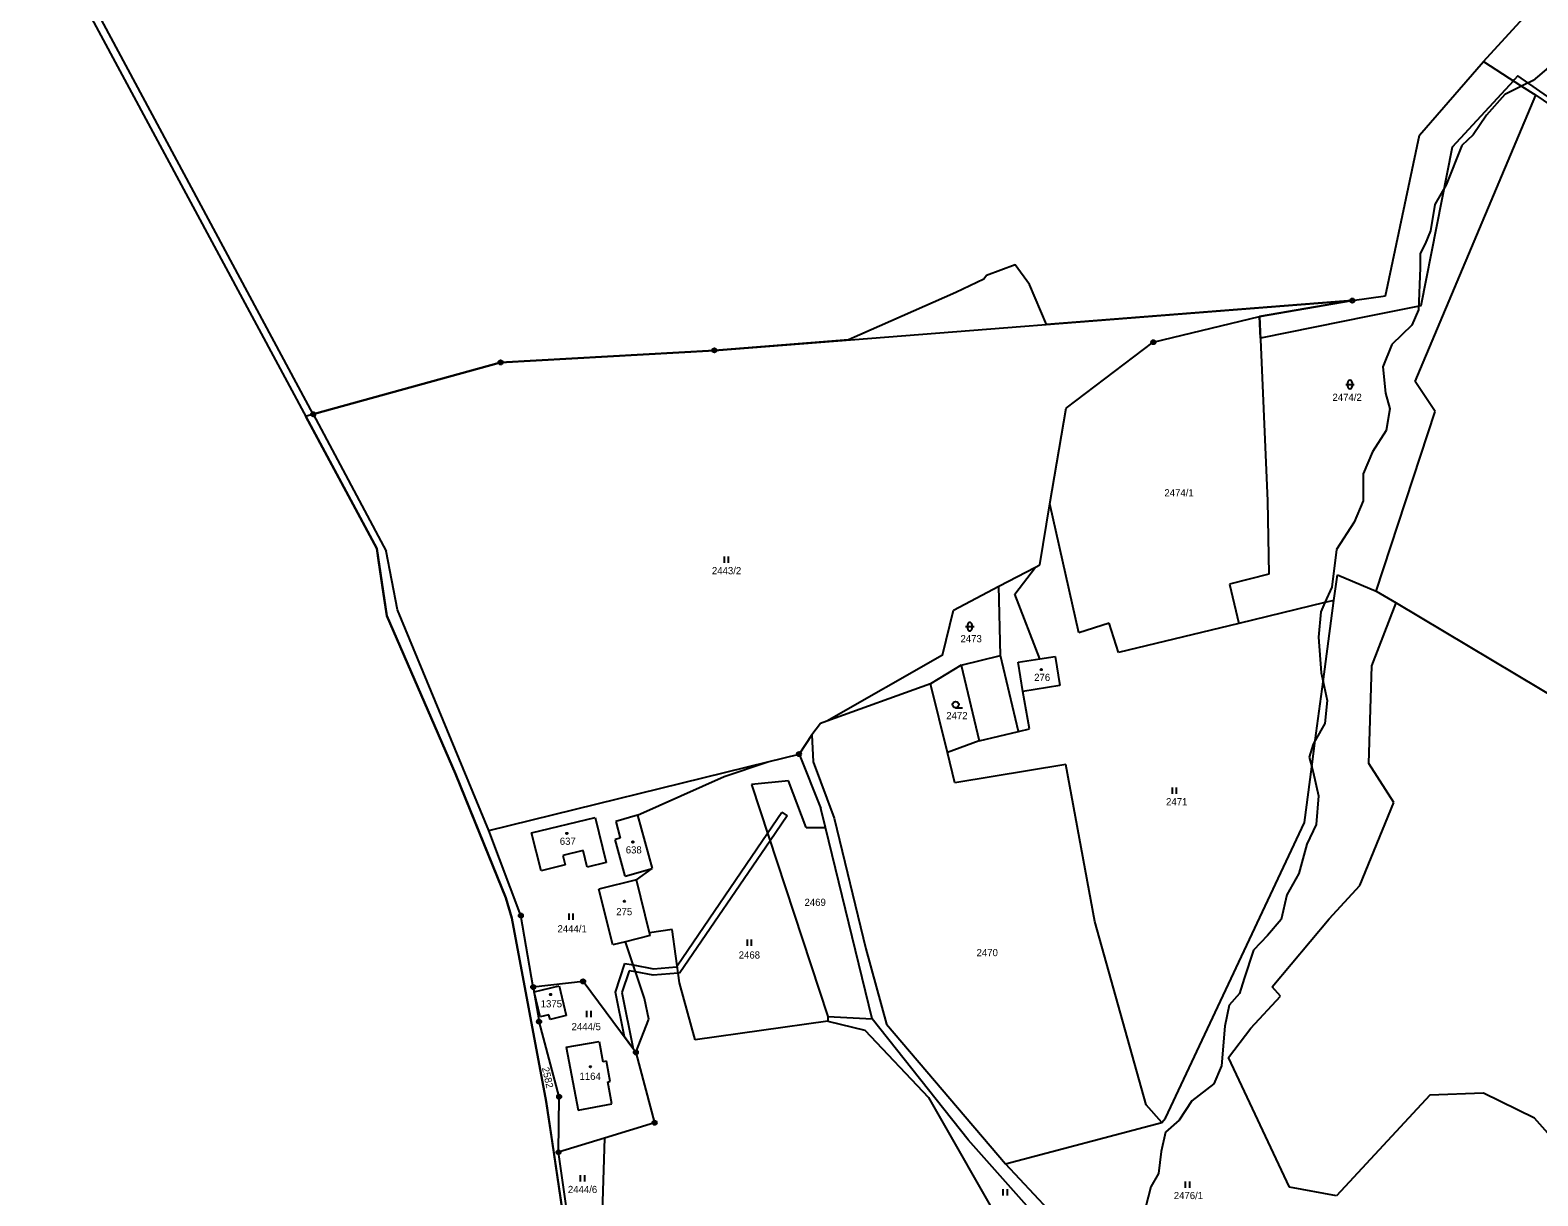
# Model space of a CAD drawing. Extents: x -439246 to -433691, y -1130252 to -1121148.
# Drawn here: x -436379.5 to -436022, y -1128825.2 to -1128548.8 of the extents above; entities that cross this region are included whole.
import ezdxf

# ---------------------------------------------------------------- set-up
doc = ezdxf.new("R2010")
doc.units = 0
for name, color, linetype in [('Vrstva 1', 7, 'Continuous'), ('Vrstva 13', 7, 'Continuous'), ('Vrstva 18', 7, 'Continuous'), ('Vrstva 19', 7, 'Continuous'), ('Vrstva 24', 7, 'Continuous'), ('Vrstva 25', 7, 'Continuous'), ('Vrstva 3', 7, 'Continuous'), ('Vrstva 30', 7, 'Continuous'), ('Vrstva 37', 7, 'Continuous'), ('Vrstva 4', 7, 'Continuous'), ('Vrstva 52', 7, 'Continuous')]:
    doc.layers.add(name, color=color, linetype=linetype)

msp = doc.modelspace()

# ---------------------------------------------------------------- linework, layer by layer
at = {"layer": 'Vrstva 1'}
for p, q in [((-436260.23, -1128775.68), (-436263.15, -1128758.72)), ((-436248.4, -1128774.33), (-436260.23, -1128775.68)), ((-436260.23, -1128775.68), (-436258.83, -1128783.85)), ((-436260, -1128776.81), (-436254.1, -1128775.35)), ((-436254.1, -1128775.35), (-436252.45, -1128782.41)), ((-436235.88, -1128791.17), (-436248.4, -1128774.33)), ((-436258.61, -1128782.71), (-436260, -1128776.81)), ((-436256.51, -1128782.21), (-436258.61, -1128782.71)), ((-436256.23, -1128783.35), (-436256.51, -1128782.21)), ((-436252.45, -1128782.41), (-436256.23, -1128783.35))]:
    msp.add_line(p, q, dxfattribs=at)
for points in [[(-436034.91, -1128556.25), (-435934.15, -1128446.23)], [(-436312.4, -1128639.87), (-436377.6, -1128518.35)], [(-436050.04, -1128573.74), (-436034.91, -1128556.25)], [(-436034.91, -1128556.25), (-436025.85, -1128562.09)], [(-436051.08, -1128632.11), (-436022.49, -1128564.26)], [(-436025.85, -1128562.09), (-436022.49, -1128564.26)], [(-436022.49, -1128564.26), (-435999.37, -1128579.94)], [(-436058.11, -1128611.77), (-436050.04, -1128573.74)], [(-436066, -1128612.93), (-436058.11, -1128611.77)], [(-436217.26, -1128624.73), (-436066, -1128612.93)], [(-436066, -1128612.93), (-436088.04, -1128616.7)], [(-436113.19, -1128622.8), (-436088.04, -1128616.7)], [(-436088.04, -1128616.7), (-436086.08, -1128660.37)], [(-436267.98, -1128627.59), (-436217.26, -1128624.73)], [(-436133.82, -1128638.43), (-436113.19, -1128622.8)], [(-436312.4, -1128639.87), (-436267.98, -1128627.59)], [(-436046.34, -1128639.26), (-436051.08, -1128632.11)], [(-436312.4, -1128639.87), (-436295.1, -1128672.36)], [(-436137.75, -1128661.11), (-436133.82, -1128638.43)], [(-436060.38, -1128681.81), (-436046.34, -1128639.26)], [(-436140.1, -1128675.57), (-436137.75, -1128661.11)], [(-436130.87, -1128691.68), (-436137.75, -1128661.11)], [(-436086.08, -1128660.37), (-436085.78, -1128677.8)], [(-436292.44, -1128686.21), (-436295.1, -1128672.36)], [(-436149.79, -1128680.66), (-436141.12, -1128676.11)], [(-436146.05, -1128682.52), (-436141.12, -1128676.11)], [(-436141.12, -1128676.11), (-436140.1, -1128675.57)], [(-436085.78, -1128677.8), (-436095.14, -1128680.19)], [(-436070.36, -1128684.02), (-436069.55, -1128677.92)], [(-436069.55, -1128677.92), (-436060.38, -1128681.81)], [(-436160.56, -1128686.31), (-436149.79, -1128680.66)], [(-436149.43, -1128697.1), (-436149.79, -1128680.66)], [(-436140.09, -1128697.86), (-436146.05, -1128682.52)], [(-436095.14, -1128680.19), (-436092.88, -1128689.45)], [(-436060.38, -1128681.81), (-436055.58, -1128684.61)], [(-436270.76, -1128738.57), (-436292.44, -1128686.21)], [(-436163.18, -1128696.95), (-436160.56, -1128686.31)], [(-436072.52, -1128684.54), (-436092.88, -1128689.45)], [(-436072.93, -1128703.27), (-436070.36, -1128684.02)], [(-436070.36, -1128684.02), (-436072.52, -1128684.54)], [(-436061.37, -1128699.51), (-436055.58, -1128684.61)], [(-436055.58, -1128684.61), (-436010.06, -1128711.73)], [(-436123.62, -1128689.38), (-436130.87, -1128691.68)], [(-436121.41, -1128696.33), (-436123.62, -1128689.38)], [(-436092.88, -1128689.45), (-436121.41, -1128696.33)], [(-436163.18, -1128696.95), (-436190.63, -1128712.66)], [(-436158.75, -1128699.33), (-436149.43, -1128697.1)], [(-436140.09, -1128697.86), (-436136.48, -1128697.28)], [(-436136.48, -1128697.28), (-436135.38, -1128704.2)], [(-436158.75, -1128699.33), (-436165.99, -1128703.82)], [(-436158.75, -1128699.33), (-436154.45, -1128717.32)], [(-436062.07, -1128722.69), (-436061.37, -1128699.51)], [(-436165.99, -1128703.82), (-436190.63, -1128712.66)], [(-436161.99, -1128720.09), (-436165.99, -1128703.82)], [(-436135.38, -1128704.2), (-436144.15, -1128705.59)], [(-436074.79, -1128717.19), (-436072.93, -1128703.27)], [(-436142.55, -1128714.44), (-436144.15, -1128705.59)], [(-436192.07, -1128713.17), (-436194.13, -1128715.89)], [(-436190.63, -1128712.66), (-436192.07, -1128713.17)], [(-436154.45, -1128717.32), (-436145.13, -1128715.1)], [(-436145.13, -1128715.1), (-436142.55, -1128714.44)], [(-436194.13, -1128715.89), (-436197.2, -1128720.44)], [(-436194.13, -1128715.89), (-436193.86, -1128722.29)], [(-436154.45, -1128717.32), (-436161.99, -1128720.09)], [(-436075.62, -1128723.42), (-436074.79, -1128717.19)], [(-436270.76, -1128738.57), (-436204.56, -1128722.26)], [(-436214.91, -1128725.78), (-436204.56, -1128722.26)], [(-436204.56, -1128722.26), (-436197.2, -1128720.44)], [(-436197.2, -1128720.44), (-436192.01, -1128733.33)], [(-436193.86, -1128722.29), (-436188.87, -1128735.61)], [(-436160.24, -1128727.22), (-436161.99, -1128720.09)], [(-436056.13, -1128731.92), (-436062.07, -1128722.69)], [(-436235.53, -1128734.92), (-436214.91, -1128725.78)], [(-436133.94, -1128722.94), (-436160.24, -1128727.22)], [(-436127.08, -1128760.14), (-436133.94, -1128722.94)], [(-436077.38, -1128736.64), (-436075.62, -1128723.42)], [(-436199.71, -1128726.81), (-436208.43, -1128727.63)], [(-436208.43, -1128727.63), (-436190.39, -1128782.62)], [(-436195.48, -1128737.86), (-436199.71, -1128726.81)], [(-436190.9, -1128737.86), (-436192.01, -1128733.33)], [(-436064.2, -1128751.6), (-436056.13, -1128731.92)], [(-436260.6, -1128739.12), (-436245.54, -1128735.47)], [(-436245.54, -1128735.47), (-436242.95, -1128746.16)], [(-436235.53, -1128734.92), (-436240.67, -1128736.39)], [(-436240.67, -1128736.39), (-436239.57, -1128740.34)], [(-436235.53, -1128734.92), (-436232, -1128747.57)], [(-436188.87, -1128735.61), (-436181.35, -1128766.64)], [(-436110.28, -1128806.71), (-436077.38, -1128736.64)], [(-436263.15, -1128758.72), (-436270.76, -1128738.57)], [(-436258.33, -1128748.09), (-436260.6, -1128739.12)], [(-436239.57, -1128740.34), (-436240.83, -1128740.69)], [(-436238.41, -1128749.36), (-436240.83, -1128740.69)], [(-436195.48, -1128737.86), (-436190.9, -1128737.86)], [(-436179.84, -1128783.21), (-436190.9, -1128737.86)], [(-436248.37, -1128743.31), (-436253.18, -1128744.48)], [(-436247.42, -1128747.25), (-436248.37, -1128743.31)], [(-436252.64, -1128746.71), (-436258.33, -1128748.09)], [(-436253.18, -1128744.48), (-436252.64, -1128746.71)], [(-436242.95, -1128746.16), (-436247.42, -1128747.25)], [(-436238.41, -1128749.36), (-436232, -1128747.57)], [(-436235.77, -1128750.25), (-436232, -1128747.57)], [(-436235.77, -1128750.25), (-436244.67, -1128752.48)], [(-436232.62, -1128762.79), (-436235.77, -1128750.25)], [(-436241.36, -1128765.67), (-436244.67, -1128752.48)], [(-436071.48, -1128759.51), (-436064.2, -1128751.6)], [(-436227.3, -1128762.05), (-436232.62, -1128762.79)], [(-436225.54, -1128774.66), (-436227.3, -1128762.05)], [(-436114.87, -1128803.55), (-436127.08, -1128760.14)], [(-436084.97, -1128775.62), (-436071.48, -1128759.51)], [(-436238.38, -1128764.92), (-436241.36, -1128765.67)], [(-436232.46, -1128763.44), (-436238.38, -1128764.92)], [(-436233.82, -1128778.37), (-436238.38, -1128764.92)], [(-436232.46, -1128763.44), (-436232.62, -1128762.79)], [(-436181.35, -1128766.64), (-436176.43, -1128784.42)], [(-436221.81, -1128788.15), (-436225.54, -1128774.66)], [(-436083.04, -1128777.81), (-436084.97, -1128775.62)], [(-436232.83, -1128783.25), (-436233.82, -1128778.37)], [(-436090.04, -1128785.44), (-436083.04, -1128777.81)], [(-436235.88, -1128791.17), (-436232.83, -1128783.25)], [(-436190.39, -1128782.62), (-436179.84, -1128783.21)], [(-436190.39, -1128782.62), (-436190.39, -1128783.74)], [(-436157.08, -1128811.91), (-436179.84, -1128783.21)], [(-436254.08, -1128801.68), (-436258.83, -1128783.85)], [(-436190.39, -1128783.74), (-436221.81, -1128788.15)], [(-436190.39, -1128783.74), (-436181.58, -1128785.88)], [(-436181.58, -1128785.88), (-436166.5, -1128801.82)], [(-436176.43, -1128784.42), (-436148.22, -1128817.56)], [(-436095.34, -1128792.33), (-436090.04, -1128785.44)], [(-436252.38, -1128789.94), (-436244.58, -1128788.55)], [(-436252.38, -1128789.94), (-436249.56, -1128804.83)], [(-436244.58, -1128788.55), (-436243.68, -1128793.4)], [(-436242.87, -1128793.26), (-436243.68, -1128793.4)], [(-436242, -1128798.03), (-436242.87, -1128793.26)], [(-436235.88, -1128791.17), (-436231.45, -1128807.84)], [(-436080.9, -1128823.11), (-436095.34, -1128792.33)], [(-436242.52, -1128798.14), (-436242, -1128798.03)], [(-436241.55, -1128803.34), (-436242.52, -1128798.14)], [(-436047.64, -1128801.32), (-436069.78, -1128825.14)], [(-436034.88, -1128800.81), (-436047.64, -1128801.32)], [(-436022.81, -1128806.72), (-436034.88, -1128800.81)], [(-436254.23, -1128814.82), (-436254.08, -1128801.68)], [(-436249.56, -1128804.83), (-436241.55, -1128803.34)], [(-436166.5, -1128801.82), (-436148.08, -1128834.1)], [(-436111.15, -1128807.74), (-436114.87, -1128803.55)], [(-436231.45, -1128807.84), (-436243.29, -1128811.47)], [(-436148.22, -1128817.56), (-436111.15, -1128807.74)], [(-436111.15, -1128807.74), (-436110.28, -1128806.71)], [(-436010.19, -1128820.96), (-436022.81, -1128806.72)], [(-436243.29, -1128811.47), (-436254.23, -1128814.82)], [(-436243.29, -1128811.47), (-436244.41, -1128846.49)], [(-436140.65, -1128830.36), (-436157.08, -1128811.91)], [(-436251.57, -1128833.57), (-436254.23, -1128814.82)], [(-436138.07, -1128828.45), (-436148.22, -1128817.56)], [(-436069.78, -1128825.14), (-436080.9, -1128823.11)]]:
    msp.add_lwpolyline(points, dxfattribs=at)
at = {"layer": 'Vrstva 13'}
for points in [[(-436379.51, -1128518.89), (-436297.3, -1128671.72)], [(-436297.3, -1128671.72), (-436294.95, -1128687.67)], [(-436294.95, -1128687.67), (-436278.66, -1128725.1)], [(-436278.66, -1128725.1), (-436266.74, -1128754.55)], [(-436266.74, -1128754.55), (-436265.27, -1128759.31)], [(-436265.27, -1128759.31), (-436257.12, -1128802.81)], [(-436257.12, -1128802.81), (-436252.08, -1128836.84)]]:
    msp.add_lwpolyline(points, dxfattribs=at)
at = {"layer": 'Vrstva 24'}
for centre, radius in [((-436066, -1128612.93), 0.5), ((-436066, -1128612.93), 0.1), ((-436113.19, -1128622.8), 0.5), ((-436113.19, -1128622.8), 0.1), ((-436217.26, -1128624.73), 0.5), ((-436217.26, -1128624.73), 0.1), ((-436267.98, -1128627.59), 0.5), ((-436267.98, -1128627.59), 0.1), ((-436312.4, -1128639.87), 0.5), ((-436312.4, -1128639.87), 0.1), ((-436197.2, -1128720.44), 0.5), ((-436197.2, -1128720.44), 0.1), ((-436263.15, -1128758.72), 0.5), ((-436263.15, -1128758.72), 0.1), ((-436260.23, -1128775.68), 0.5), ((-436260.23, -1128775.68), 0.1), ((-436248.4, -1128774.33), 0.5), ((-436248.4, -1128774.33), 0.1), ((-436258.83, -1128783.85), 0.5), ((-436258.83, -1128783.85), 0.1), ((-436235.88, -1128791.17), 0.5), ((-436235.88, -1128791.17), 0.1), ((-436254.08, -1128801.68), 0.5), ((-436254.08, -1128801.68), 0.1), ((-436231.45, -1128807.84), 0.5), ((-436231.45, -1128807.84), 0.1), ((-436254.23, -1128814.82), 0.5), ((-436254.23, -1128814.82), 0.1)]:
    msp.add_circle(centre, radius, dxfattribs=at)
at = {"layer": 'Vrstva 25'}
for p, q in [((-436067.57, -1128632.83), (-436065.57, -1128632.83)), ((-436067.07, -1128633.33), (-436067.07, -1128632.33)), ((-436066.07, -1128632.33), (-436066.07, -1128633.33)), ((-436214.9, -1128675.11), (-436214.9, -1128673.61)), ((-436213.9, -1128675.11), (-436213.9, -1128673.61)), ((-436157.7, -1128690.22), (-436155.7, -1128690.22)), ((-436157.2, -1128690.72), (-436157.2, -1128689.72)), ((-436156.2, -1128689.72), (-436156.2, -1128690.72)), ((-436160.07, -1128709.46), (-436158.47, -1128709.46)), ((-436108.67, -1128729.88), (-436108.67, -1128728.38)), ((-436107.67, -1128729.88), (-436107.67, -1128728.38)), ((-436251.72, -1128759.71), (-436251.72, -1128758.21)), ((-436250.72, -1128759.71), (-436250.72, -1128758.21)), ((-436209.44, -1128765.87), (-436209.44, -1128764.37)), ((-436208.44, -1128765.87), (-436208.44, -1128764.37)), ((-436247.49, -1128782.79), (-436247.49, -1128781.29)), ((-436246.49, -1128782.79), (-436246.49, -1128781.29)), ((-436249, -1128821.79), (-436249, -1128820.29)), ((-436248, -1128821.79), (-436248, -1128820.29)), ((-436105.57, -1128823.23), (-436105.57, -1128821.73)), ((-436104.57, -1128823.23), (-436104.57, -1128821.73)), ((-436148.76, -1128825.11), (-436148.76, -1128823.61)), ((-436147.76, -1128825.11), (-436147.76, -1128823.61))]:
    msp.add_line(p, q, dxfattribs=at)
for centre, radius in [((-436139.76, -1128700.39), 0.175), ((-436160.07, -1128708.71), 0.75), ((-436252.25, -1128739.24), 0.175), ((-436236.61, -1128741.29), 0.175), ((-436238.6, -1128755.31), 0.175), ((-436256.11, -1128777.43), 0.175), ((-436246.65, -1128794.56), 0.175)]:
    msp.add_circle(centre, radius, dxfattribs=at)
for centre, start, end in [((-436066.57, -1128632.33), 0, 180), ((-436066.57, -1128633.33), 180, 0), ((-436156.7, -1128689.72), 0, 180), ((-436156.7, -1128690.72), 180, 0)]:
    msp.add_arc(centre, 0.5, start, end, dxfattribs=at)
at = {"layer": 'Vrstva 3'}
for points in [[(-436145.25, -1128698.67), (-436140.09, -1128697.86)], [(-436140.09, -1128697.86), (-436136.48, -1128697.28)], [(-436136.48, -1128697.28), (-436135.38, -1128704.2)], [(-436144.15, -1128705.59), (-436145.25, -1128698.67)], [(-436135.38, -1128704.2), (-436144.15, -1128705.59)], [(-436260.6, -1128739.12), (-436245.54, -1128735.47)], [(-436245.54, -1128735.47), (-436242.95, -1128746.16)], [(-436235.53, -1128734.92), (-436240.67, -1128736.39)], [(-436240.67, -1128736.39), (-436239.57, -1128740.34)], [(-436235.53, -1128734.92), (-436232, -1128747.57)], [(-436258.33, -1128748.09), (-436260.6, -1128739.12)], [(-436239.57, -1128740.34), (-436240.83, -1128740.69)], [(-436238.41, -1128749.36), (-436240.83, -1128740.69)], [(-436248.37, -1128743.31), (-436253.18, -1128744.48)], [(-436247.42, -1128747.25), (-436248.37, -1128743.31)], [(-436252.64, -1128746.71), (-436258.33, -1128748.09)], [(-436253.18, -1128744.48), (-436252.64, -1128746.71)], [(-436242.95, -1128746.16), (-436247.42, -1128747.25)], [(-436238.41, -1128749.36), (-436232, -1128747.57)], [(-436235.77, -1128750.25), (-436244.67, -1128752.48)], [(-436232.62, -1128762.79), (-436235.77, -1128750.25)], [(-436241.36, -1128765.67), (-436244.67, -1128752.48)], [(-436238.38, -1128764.92), (-436241.36, -1128765.67)], [(-436232.46, -1128763.44), (-436238.38, -1128764.92)], [(-436232.46, -1128763.44), (-436232.62, -1128762.79)], [(-436260, -1128776.81), (-436254.1, -1128775.35)], [(-436254.1, -1128775.35), (-436252.45, -1128782.41)], [(-436258.61, -1128782.71), (-436260, -1128776.81)], [(-436256.51, -1128782.21), (-436258.61, -1128782.71)], [(-436256.23, -1128783.35), (-436256.51, -1128782.21)], [(-436252.45, -1128782.41), (-436256.23, -1128783.35)], [(-436252.38, -1128789.94), (-436244.58, -1128788.55)], [(-436252.38, -1128789.94), (-436249.56, -1128804.83)], [(-436244.58, -1128788.55), (-436243.68, -1128793.4)], [(-436242.87, -1128793.26), (-436243.68, -1128793.4)], [(-436242, -1128798.03), (-436242.87, -1128793.26)], [(-436242.52, -1128798.14), (-436242, -1128798.03)], [(-436241.55, -1128803.34), (-436242.52, -1128798.14)], [(-436249.56, -1128804.83), (-436241.55, -1128803.34)]]:
    msp.add_lwpolyline(points, dxfattribs=at)
at = {"layer": 'Vrstva 30'}
for p, q in [((-436204.64, -1128739.18), (-436201.26, -1128734.24)), ((-436200.03, -1128735.09), (-436204.05, -1128740.98)), ((-436201.26, -1128734.24), (-436200.03, -1128735.09)), ((-436226.1, -1128770.62), (-436204.64, -1128739.18)), ((-436204.05, -1128740.98), (-436225.45, -1128772.32)), ((-436240.74, -1128776.86), (-436238.47, -1128770.05)), ((-436237.46, -1128771.78), (-436239.19, -1128776.96)), ((-436238.47, -1128770.05), (-436236.51, -1128770.43)), ((-436235.96, -1128772.06), (-436237.46, -1128771.78)), ((-436236.51, -1128770.43), (-436231.74, -1128771.34)), ((-436231.82, -1128772.86), (-436235.96, -1128772.06)), ((-436225.86, -1128772.36), (-436231.82, -1128772.86)), ((-436231.74, -1128771.34), (-436226.29, -1128770.89)), ((-436226.29, -1128770.89), (-436226.1, -1128770.62)), ((-436225.45, -1128772.32), (-436225.86, -1128772.36)), ((-436238.61, -1128787.49), (-436240.74, -1128776.86)), ((-436239.19, -1128776.96), (-436236.52, -1128790.3)), ((-436236.52, -1128790.3), (-436238.61, -1128787.49))]:
    msp.add_line(p, q, dxfattribs=at)
at = {"layer": 'Vrstva 37'}
for centre in [(-436139.76, -1128700.39), (-436252.25, -1128739.24), (-436236.61, -1128741.29), (-436238.6, -1128755.31), (-436256.11, -1128777.43), (-436246.65, -1128794.56)]:
    msp.add_circle(centre, 0.175, dxfattribs=at)
at = {"layer": 'Vrstva 4'}
for points in [[(-436019.52, -1128557.7), (-436023.11, -1128560.76)], [(-436023.11, -1128560.76), (-436025.85, -1128562.09)], [(-436029.86, -1128564.05), (-436034.16, -1128568.99)], [(-436025.85, -1128562.09), (-436029.86, -1128564.05)], [(-436034.16, -1128568.99), (-436037.31, -1128573.63)], [(-436040.02, -1128576.19), (-436043.74, -1128585.5)], [(-436037.31, -1128573.63), (-436040.02, -1128576.19)], [(-436043.74, -1128585.5), (-436046.4, -1128590.13)], [(-436046.4, -1128590.13), (-436047.45, -1128596.38)], [(-436047.45, -1128596.38), (-436048.76, -1128599.47)], [(-436048.76, -1128599.47), (-436049.95, -1128601.77)], [(-436049.95, -1128601.77), (-436049.95, -1128605.18)], [(-436049.95, -1128605.18), (-436050.33, -1128615.09)], [(-436050.33, -1128615.09), (-436051.93, -1128618.75)], [(-436051.93, -1128618.75), (-436056.6, -1128623.35)], [(-436056.6, -1128623.35), (-436058.74, -1128628.61)], [(-436058.74, -1128628.61), (-436058.16, -1128634.87)], [(-436058.16, -1128634.87), (-436057.09, -1128638.6)], [(-436057.09, -1128638.6), (-436058, -1128643.7)], [(-436058, -1128643.7), (-436061.22, -1128648.82)], [(-436061.22, -1128648.82), (-436063.44, -1128654.01)], [(-436063.44, -1128654.01), (-436063.44, -1128660.39)], [(-436063.44, -1128660.39), (-436065.57, -1128665.44)], [(-436065.57, -1128665.44), (-436069.72, -1128671.92)], [(-436069.72, -1128671.92), (-436070.89, -1128680.88)], [(-436070.89, -1128680.88), (-436072.52, -1128684.54)], [(-436073.49, -1128686.7), (-436074, -1128692.73)], [(-436072.52, -1128684.54), (-436073.49, -1128686.7)], [(-436074, -1128692.73), (-436073.39, -1128701.15)], [(-436145.13, -1128715.1), (-436149.43, -1128697.1)], [(-436145.25, -1128698.67), (-436140.09, -1128697.86)], [(-436144.15, -1128705.59), (-436145.25, -1128698.67)], [(-436073.39, -1128701.15), (-436072.93, -1128703.27)], [(-436072.93, -1128703.27), (-436071.96, -1128707.73)], [(-436071.96, -1128707.73), (-436072.54, -1128713.15)], [(-436072.54, -1128713.15), (-436074.79, -1128717.19)], [(-436075.28, -1128718.08), (-436076.2, -1128721.13)], [(-436074.79, -1128717.19), (-436075.28, -1128718.08)], [(-436076.2, -1128721.13), (-436075.62, -1128723.42)], [(-436075.62, -1128723.42), (-436075.28, -1128724.75)], [(-436075.28, -1128724.75), (-436074.02, -1128730.37)], [(-436074.02, -1128730.37), (-436074.59, -1128737.09)], [(-436074.59, -1128737.09), (-436076.81, -1128741.77)], [(-436076.81, -1128741.77), (-436078.68, -1128748.73)], [(-436078.68, -1128748.73), (-436081.57, -1128753.81)], [(-436081.57, -1128753.81), (-436082.84, -1128759.61)], [(-436082.84, -1128759.61), (-436086.09, -1128763.46)], [(-436086.09, -1128763.46), (-436089.45, -1128766.9)], [(-436089.45, -1128766.9), (-436091.67, -1128773.63)], [(-436091.67, -1128773.63), (-436092.75, -1128777.22)], [(-436095.2, -1128779.96), (-436096.23, -1128784.92)], [(-436092.75, -1128777.22), (-436095.2, -1128779.96)], [(-436096.23, -1128784.92), (-436097.03, -1128794.34)], [(-436097.03, -1128794.34), (-436098.85, -1128798.61)], [(-436098.85, -1128798.61), (-436104.04, -1128802.61)], [(-436104.04, -1128802.61), (-436107.06, -1128807.2)], [(-436107.06, -1128807.2), (-436110.34, -1128810.04)], [(-436110.34, -1128810.04), (-436111.32, -1128814.65)], [(-436111.32, -1128814.65), (-436111.95, -1128819.84)], [(-436111.95, -1128819.84), (-436113.77, -1128823.03)], [(-436113.77, -1128823.03), (-436115.04, -1128827.88)]]:
    msp.add_lwpolyline(points, dxfattribs=at)
at = {"layer": 'Vrstva 52'}
for points in [[(-436004.63, -1128575.06), (-436026.75, -1128559.66), (-436027.61, -1128560.59), (-436027.82, -1128560.82), (-436042.3, -1128576.55), (-436049.78, -1128614.18), (-436062.02, -1128616.64), (-436087.81, -1128621.82), (-436088.04, -1128616.7), (-436066, -1128612.93), (-436138.5, -1128618.58), (-436142.53, -1128609.11), (-436145.94, -1128604.43), (-436152.75, -1128606.98), (-436153.39, -1128607.83), (-436159.99, -1128611.03), (-436185.5, -1128622.25), (-436217.26, -1128624.73), (-436267.98, -1128627.59), (-436312.4, -1128639.87), (-436314.12, -1128640.44)], [(-436148.66, -1129008.58), (-436159.7, -1128985.12), (-436182.16, -1128950.91), (-436219.27, -1128894.4), (-436223.87, -1128886.78), (-436236.18, -1128866.37), (-436253.42, -1128837.79), (-436253.79, -1128837.17), (-436252.08, -1128836.84), (-436255.75, -1128812.08), (-436257.12, -1128802.81), (-436265.27, -1128759.31), (-436266.74, -1128754.55), (-436272.75, -1128739.7), (-436278.66, -1128725.1), (-436294.95, -1128687.67), (-436295.71, -1128682.53), (-436296.88, -1128674.57), (-436297.3, -1128671.72), (-436314.12, -1128640.44)]]:
    msp.add_lwpolyline(points, dxfattribs=at)

# ---------------------------------------------------------------- texts
at = {"layer": 'Vrstva 18'}
for s, p in [('2474/2', (-436070.71, -1128636.71)), ('2474/1', (-436110.56, -1128659.34)), ('2443/2', (-436217.85, -1128677.81)), ('2473', (-436158.91, -1128693.92)), ('2472', (-436162.29, -1128712.16)), ('2471', (-436110.17, -1128732.58)), ('2469', (-436195.9, -1128756.42)), ('2444/1', (-436254.47, -1128762.7)), ('2468', (-436211.5, -1128768.91)), ('2470', (-436155.1, -1128768.35)), ('2444/5', (-436251.13, -1128785.89)), ('2444/6', (-436252.01, -1128824.49)), ('2476/1', (-436108.34, -1128825.93))]:
    msp.add_text(s, height=1.7, dxfattribs=at).set_placement(p)
msp.add_text('2582', height=1.7, rotation=282.7881, dxfattribs=at).set_placement((-436258.17, -1128794.84))
at = {"layer": 'Vrstva 19'}
for s, p in [('276', (-436141.44, -1128703.09)), ('637', (-436253.93, -1128741.94)), ('638', (-436238.28, -1128743.99)), ('275', (-436240.54, -1128758.63)), ('1375', (-436258.45, -1128780.48)), ('1164', (-436249.26, -1128797.66))]:
    msp.add_text(s, height=1.7, dxfattribs=at).set_placement(p)

doc.saveas('drawing.dxf')
